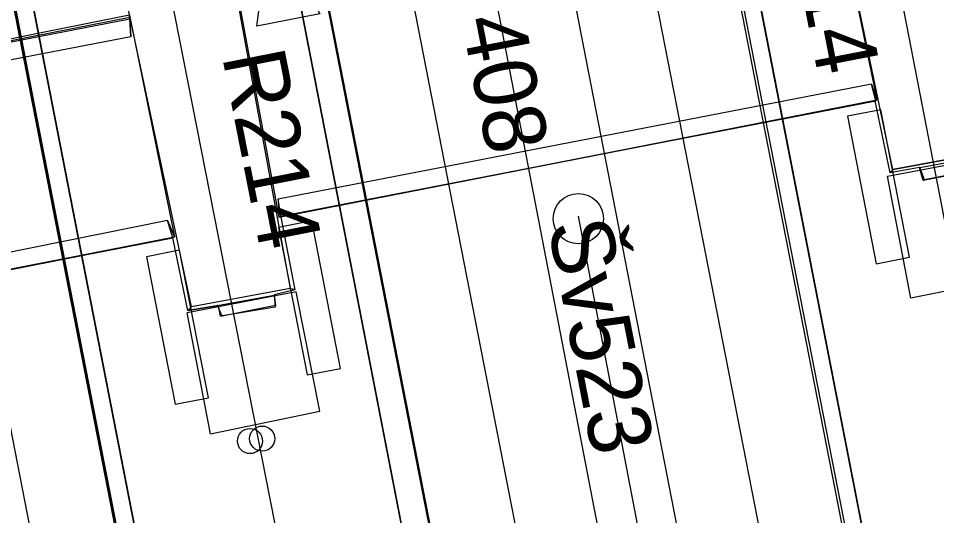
# Model space of a CAD drawing. Extents: x -545736 to -544888, y -1122892 to -1119128.
# Drawn here: x -545190.11 to -545171.81, y -1121906.88 to -1121896.96 of the extents above; entities that cross this region are included whole.
import ezdxf

# ---------------------------------------------------------------- set-up
doc = ezdxf.new("R2010")
doc.units = 0
for name, color, linetype in [('Podbarveni_Nastupiste', 7, 'Continuous'), ('Podbarveni_Zastreseni_Pozemni', 7, 'Continuous'), ('Vrstva 1 - Koleje', 7, 'Continuous'), ('Vrstva 14', 7, 'Continuous'), ('Vrstva 14_zastreseni a nastupiste', 7, 'Continuous'), ('Vrstva 16_plochy', 7, 'Continuous'), ('Vrstva 23', 7, 'Continuous'), ('Vrstva 23 - PHS - pozemni - schody - eskalatory', 7, 'Continuous'), ('Vrstva 29 - sdelzar', 7, 'Continuous'), ('Vrstva 33 - prvky sdelzar', 7, 'Continuous'), ('Vrstva 4 - Teren - stezky - prechody - plochy', 7, 'Continuous'), ('Vrstva 43', 7, 'Continuous'), ('Vrstva 44', 7, 'Continuous')]:
    doc.layers.add(name, color=color, linetype=linetype)

msp = doc.modelspace()

# ---------------------------------------------------------------- linework, layer by layer
at = {"layer": 'Podbarveni_Nastupiste'}
for points in [[(-545184.9, -1121849.369), (-545182.993, -1121859.16), (-545181.077, -1121868.965), (-545179.16, -1121878.788), (-545177.252, -1121888.563), (-545175.346, -1121898.348), (-545173.436, -1121908.137), (-545171.535, -1121917.9), (-545169.616, -1121927.73), (-545168.098, -1121935.561), (-545166.191, -1121945.37)], [(-545199.282, -1121850), (-545197.377, -1121859.789), (-545195.469, -1121869.564), (-545193.563, -1121879.353), (-545191.652, -1121889.152), (-545189.749, -1121898.922), (-545187.837, -1121908.737), (-545185.935, -1121918.49), (-545184.023, -1121928.309), (-545182.113, -1121938.105)], [(-545175.792, -1121938.961), (-545177.652, -1121929.172), (-545179.536, -1121919.35), (-545181.446, -1121909.521), (-545183.35, -1121899.758), (-545185.262, -1121889.963), (-545187.169, -1121880.175), (-545189.078, -1121870.39), (-545190.988, -1121860.587), (-545192.9, -1121850.796)]]:
    msp.add_lwpolyline(points, dxfattribs=at)
at = {"layer": 'Podbarveni_Zastreseni_Pozemni'}
for points in [[(-545172.502, -1121958.474), (-545182.02, -1121909.437), (-545191.561, -1121860.282), (-545201.087, -1121811.207), (-545210.593, -1121762.23), (-545220.155, -1121712.971)], [(-545201.855, -1121760.601), (-545192.303, -1121809.6), (-545182.738, -1121858.66), (-545173.147, -1121907.858), (-545163.62, -1121956.724)], [(-545215.86, -1121763.078), (-545206.277, -1121812.251), (-545196.709, -1121861.35), (-545187.145, -1121910.427), (-545177.587, -1121959.472)]]:
    msp.add_lwpolyline(points, dxfattribs=at)
at = {"layer": 'Vrstva 1 - Koleje'}
for points in [[(-545186.548, -1121849.715), (-545184.635, -1121859.52), (-545182.716, -1121869.363), (-545180.824, -1121879.071), (-545178.906, -1121888.91), (-545176.998, -1121898.706), (-545175.097, -1121908.431), (-545173.157, -1121918.369), (-545171.277, -1121928.056), (-545169.885, -1121935.194), (-545167.829, -1121945.733)], [(-545200.945, -1121850.344), (-545199.048, -1121860.1), (-545196.857, -1121871.331), (-545195.237, -1121879.646), (-545193.326, -1121889.448), (-545191.422, -1121899.234), (-545189.511, -1121909.036), (-545187.615, -1121918.779), (-545185.695, -1121928.619), (-545183.788, -1121938.392)], [(-545191.231, -1121850.558), (-545189.315, -1121860.384), (-545187.417, -1121870.1), (-545185.502, -1121879.94), (-545183.595, -1121889.728), (-545181.68, -1121899.554), (-545179.78, -1121909.281), (-545177.877, -1121919.081), (-545176.001, -1121928.808), (-545174.597, -1121936.187), (-545172.277, -1121948.502)]]:
    msp.add_lwpolyline(points, dxfattribs=at)
at = {"layer": 'Vrstva 14'}
msp.add_line((-545186.28, -1121905.246), (-545186.748, -1121902.835), dxfattribs=at)
msp.add_lwpolyline([(-545172.793, -1121900.113), (-545170.828, -1121899.738), (-545170.144, -1121902.102), (-545172.329, -1121902.546)], close=True, dxfattribs=at)
msp.add_lwpolyline([(-545186.28, -1121905.246), (-545184.105, -1121904.799), (-545184.572, -1121902.419), (-545186.748, -1121902.835)], dxfattribs=at)
at = {"layer": 'Vrstva 14_zastreseni a nastupiste'}
for points in [[(-545211.47, -1121711.284), (-545201.855, -1121760.601), (-545192.303, -1121809.6), (-545182.738, -1121858.66), (-545173.147, -1121907.858), (-545163.62, -1121956.724), (-545163.626, -1121956.727), (-545173.205, -1121907.598), (-545182.779, -1121858.496), (-545192.361, -1121809.351), (-545201.935, -1121760.249), (-545211.481, -1121711.288)], [(-545220.155, -1121712.97), (-545210.593, -1121762.23), (-545201.087, -1121811.207), (-545191.561, -1121860.282), (-545182.02, -1121909.437), (-545172.502, -1121958.474)], [(-545172.493, -1121958.475), (-545182.084, -1121909.06), (-545191.627, -1121859.89), (-545201.169, -1121810.727), (-545210.679, -1121761.73), (-545220.143, -1121712.969)], [(-545177.587, -1121959.475), (-545187.231, -1121909.997), (-545196.795, -1121860.929), (-545206.373, -1121811.793), (-545215.93, -1121762.758), (-545225.432, -1121714.011)], [(-545225.423, -1121714.009), (-545215.86, -1121763.078), (-545206.277, -1121812.251), (-545196.709, -1121861.35), (-545187.145, -1121910.427), (-545177.587, -1121959.472)], [(-545184.953, -1121849.384), (-545183.046, -1121859.175), (-545181.13, -1121868.98), (-545179.213, -1121878.803), (-545177.305, -1121888.578), (-545175.399, -1121898.363), (-545173.489, -1121908.152), (-545171.588, -1121917.915), (-545169.669, -1121927.745), (-545168.151, -1121935.576), (-545166.244, -1121945.385)], [(-545184.9, -1121849.369), (-545182.993, -1121859.16), (-545181.077, -1121868.965), (-545179.16, -1121878.788), (-545177.252, -1121888.563), (-545175.346, -1121898.348), (-545173.436, -1121908.137), (-545171.535, -1121917.9), (-545169.616, -1121927.73), (-545168.098, -1121935.561), (-545166.191, -1121945.37)], [(-545182.14, -1121938.106), (-545184.05, -1121928.31), (-545185.962, -1121918.491), (-545187.864, -1121908.738), (-545189.776, -1121898.923), (-545191.679, -1121889.153), (-545193.59, -1121879.354), (-545195.496, -1121869.565), (-545197.404, -1121859.79), (-545199.309, -1121850.001)], [(-545182.113, -1121938.105), (-545184.023, -1121928.309), (-545185.935, -1121918.49), (-545187.837, -1121908.737), (-545189.749, -1121898.922), (-545191.652, -1121889.152), (-545193.563, -1121879.353), (-545195.469, -1121869.564), (-545197.377, -1121859.789), (-545199.282, -1121850)], [(-545175.792, -1121938.961), (-545177.652, -1121929.172), (-545179.536, -1121919.35), (-545181.446, -1121909.521), (-545183.35, -1121899.758), (-545185.262, -1121889.963), (-545187.169, -1121880.175), (-545189.078, -1121870.39), (-545190.988, -1121860.587), (-545192.9, -1121850.796)], [(-545175.775, -1121938.951), (-545177.635, -1121929.162), (-545179.519, -1121919.34), (-545181.429, -1121909.511), (-545183.333, -1121899.748), (-545185.245, -1121889.953), (-545187.152, -1121880.165), (-545189.061, -1121870.38), (-545190.971, -1121860.577), (-545192.883, -1121850.786)]]:
    msp.add_lwpolyline(points, dxfattribs=at)
for centre in [(-545185.495, -1121905.393), (-545185.252, -1121905.344)]:
    msp.add_circle(centre, 0.25, dxfattribs=at)
at = {"layer": 'Vrstva 16_plochy'}
for points in [[(-545184.9, -1121849.369), (-545182.993, -1121859.16), (-545181.077, -1121868.965), (-545179.16, -1121878.788), (-545177.252, -1121888.563), (-545175.346, -1121898.348), (-545173.436, -1121908.137), (-545171.535, -1121917.9), (-545169.616, -1121927.73), (-545168.098, -1121935.561), (-545166.191, -1121945.37)], [(-545182.113, -1121938.105), (-545184.023, -1121928.309), (-545185.935, -1121918.49), (-545187.837, -1121908.737), (-545189.749, -1121898.922), (-545191.652, -1121889.152), (-545193.563, -1121879.353), (-545195.469, -1121869.564), (-545197.377, -1121859.789), (-545199.282, -1121850)], [(-545175.792, -1121938.961), (-545177.652, -1121929.172), (-545179.536, -1121919.35), (-545181.446, -1121909.521), (-545183.35, -1121899.758), (-545185.262, -1121889.963), (-545187.169, -1121880.175), (-545189.078, -1121870.39), (-545190.988, -1121860.587), (-545192.9, -1121850.796)]]:
    msp.add_lwpolyline(points, dxfattribs=at)
at = {"layer": 'Vrstva 23'}
for p, q in [((-545172.684, -1121899.981), (-545173.975, -1121893.794)), ((-545173.899, -1121894.192), (-545173.004, -1121898.591)), ((-545185.833, -1121896.115), (-545184.694, -1121902.35)), ((-545185.742, -1121896.499), (-545184.919, -1121900.926)), ((-545187.897, -1121896.903), (-545186.998, -1121901.321)), ((-545199.39, -1121899.198), (-545187.887, -1121896.974)), ((-545199.346, -1121899.187), (-545187.889, -1121896.943)), ((-545187.869, -1121897.334), (-545199.333, -1121899.544)), ((-545173.109, -1121898.276), (-545184.933, -1121900.568)), ((-545184.919, -1121900.926), (-545173.004, -1121898.591)), ((-545173.038, -1121898.611), (-545184.88, -1121900.929)), ((-545184.879, -1121900.907), (-545173.025, -1121898.608)), ((-545170.704, -1121899.612), (-545172.684, -1121899.981)), ((-545172.154, -1121899.941), (-545172.741, -1121900.045)), ((-545172.684, -1121899.981), (-545172.741, -1121900.045)), ((-545172.145, -1121899.937), (-545172.154, -1121899.941)), ((-545184.88, -1121900.929), (-545184.879, -1121900.907)), ((-545184.879, -1121900.907), (-545184.879, -1121900.907)), ((-545187.137, -1121900.995), (-545198.586, -1121903.306)), ((-545198.538, -1121903.578), (-545186.998, -1121901.321)), ((-545198.522, -1121903.573), (-545187.035, -1121901.339)), ((-545187.035, -1121901.342), (-545198.519, -1121903.614)), ((-545184.605, -1121902.376), (-545184.694, -1121902.35)), ((-545185.016, -1121902.48), (-545185.012, -1121902.482)), ((-545186.733, -1121902.787), (-545186.121, -1121902.688)), ((-545184.985, -1121902.687), (-545184.991, -1121902.726))]:
    msp.add_line(p, q, dxfattribs=at)
for points in [[(-545172.684, -1121899.981), (-545170.704, -1121899.612), (-545171.827, -1121893.378)], [(-545184.694, -1121902.35), (-545186.662, -1121902.717), (-545187.975, -1121896.511)], [(-545187.897, -1121896.903), (-545199.405, -1121899.205), (-545199.39, -1121899.198), (-545199.333, -1121899.544), (-545199.405, -1121899.205)], [(-545170.869, -1121898.218), (-545170.628, -1121899.629), (-545171.022, -1121899.753), (-545170.986, -1121899.985), (-545172.079, -1121900.201), (-545172.154, -1121899.941), (-545172.741, -1121900.045), (-545173.038, -1121898.611), (-545173.025, -1121898.608)], [(-545172.056, -1121900.187), (-545172.079, -1121900.201), (-545172.154, -1121899.941)], [(-545184.88, -1121900.929), (-545184.605, -1121902.376), (-545185.016, -1121902.48), (-545184.991, -1121902.726), (-545186.083, -1121902.906), (-545186.121, -1121902.688), (-545186.733, -1121902.787), (-545187.035, -1121901.342), (-545187.035, -1121901.339)], [(-545186.662, -1121902.717), (-545186.733, -1121902.787), (-545186.121, -1121902.688)], [(-545186.053, -1121902.905), (-545186.083, -1121902.906), (-545186.121, -1121902.688), (-545186.141, -1121902.691)]]:
    msp.add_lwpolyline(points, dxfattribs=at)
for points in [[(-545187.897, -1121896.903), (-545187.869, -1121897.334), (-545187.887, -1121896.974)], [(-545173.109, -1121898.276), (-545173.004, -1121898.591), (-545173.025, -1121898.608)], [(-545171.034, -1121899.731), (-545171.001, -1121899.977), (-545172.056, -1121900.187), (-545172.145, -1121899.937)], [(-545184.879, -1121900.907), (-545184.933, -1121900.568), (-545184.919, -1121900.926)], [(-545187.137, -1121900.995), (-545186.998, -1121901.321), (-545187.035, -1121901.339)], [(-545186.141, -1121902.691), (-545185.012, -1121902.482), (-545184.985, -1121902.687), (-545186.053, -1121902.905)]]:
    msp.add_lwpolyline(points, close=True, dxfattribs=at)
at = {"layer": 'Vrstva 23 - PHS - pozemni - schody - eskalatory'}
for points in [[(-545173.017, -1121901.857), (-545172.354, -1121901.728), (-545172.927, -1121898.787), (-545173.59, -1121898.917)], [(-545184.356, -1121904.074), (-545183.693, -1121903.945), (-545184.264, -1121901.004), (-545184.927, -1121901.133)], [(-545186.897, -1121901.59), (-545187.56, -1121901.719), (-545186.987, -1121904.66), (-545186.324, -1121904.53)]]:
    msp.add_lwpolyline(points, close=True, dxfattribs=at)
at = {"layer": 'Vrstva 29 - sdelzar'}
for points in [[(-545161.23, -1121954.22), (-545161.32, -1121954.32), (-545161.96, -1121950.99), (-545166.14, -1121929.44), (-545169.48, -1121912.2), (-545172.98, -1121894.15), (-545175.25, -1121882.41), (-545176.61, -1121875.48), (-545179.9, -1121858.78), (-545183.24, -1121841.76), (-545186.55, -1121824.95), (-545189.52, -1121809.83), (-545189.53, -1121809.79), (-545193.1, -1121791.33), (-545195.35, -1121779.72), (-545196.68, -1121772.84), (-545200.02, -1121755.61), (-545203.25, -1121738.95), (-545206.49, -1121722.18), (-545208.31, -1121712.8), (-545208.32, -1121712.72)], [(-545175.14, -1121957.03), (-545175.16, -1121957.08), (-545175.8, -1121953.82), (-545180.1, -1121931.95), (-545183.87, -1121912.75), (-545187.07, -1121896.48), (-545189.31, -1121885.11), (-545190.22, -1121880.47), (-545193.48, -1121863.77), (-545196.83, -1121846.68), (-545200.14, -1121829.74), (-545203.5, -1121812.59), (-545203.57, -1121812.21), (-545207.18, -1121793.54), (-545209.33, -1121782.4), (-545210.67, -1121775.43), (-545213.88, -1121758.72), (-545214.01, -1121758.07), (-545217.14, -1121741.79), (-545220.4, -1121724.8), (-545222.23, -1121715.29), (-545222.21, -1121715.31)]]:
    msp.add_lwpolyline(points, dxfattribs=at)
at = {"layer": 'Vrstva 33 - prvky sdelzar'}
msp.add_lwpolyline([(-545184.6, -1121895.991), (-545184.101, -1121896.872), (-545185.357, -1121897.119), (-545185.228, -1121896.115)], dxfattribs=at)
at = {"layer": 'Vrstva 4 - Teren - stezky - prechody - plochy'}
for points in [[(-545157.45, -1122022.175), (-545154.783, -1122021.634), (-545154.868, -1122020.873), (-545158.409, -1122002.766), (-545161.985, -1121984.181), (-545167.947, -1121953.502), (-545173.012, -1121927.482), (-545183.259, -1121874.859), (-545192.216, -1121829.241), (-545202.384, -1121776.657), (-545211.092, -1121732.141), (-545220.696, -1121682.724), (-545230.205, -1121633.983), (-545237.607, -1121595.717), (-545239.248, -1121596.014)], [(-545157.45, -1122022.175), (-545157.217, -1122021.677), (-545160.795, -1122002.888), (-545164.002, -1121984.847), (-545169.404, -1121955.723), (-545174.573, -1121927.833), (-545184.757, -1121874.943), (-545193.65, -1121829.68), (-545203.839, -1121777.07), (-545212.63, -1121732.332), (-545221.738, -1121685.421), (-545231.797, -1121634.381), (-545239.248, -1121596.014)], [(-545184.953, -1121849.384), (-545183.046, -1121859.175), (-545181.13, -1121868.98), (-545179.213, -1121878.803), (-545177.305, -1121888.578), (-545175.399, -1121898.363), (-545173.489, -1121908.152), (-545171.588, -1121917.915), (-545169.669, -1121927.745), (-545168.151, -1121935.576), (-545166.244, -1121945.385)], [(-545199.309, -1121850.001), (-545197.404, -1121859.79), (-545195.496, -1121869.565), (-545193.59, -1121879.354), (-545191.679, -1121889.153), (-545189.776, -1121898.923), (-545187.864, -1121908.738), (-545185.962, -1121918.491), (-545184.05, -1121928.31), (-545182.14, -1121938.106)], [(-545175.775, -1121938.951), (-545177.635, -1121929.162), (-545179.519, -1121919.34), (-545181.429, -1121909.511), (-545183.333, -1121899.748), (-545185.245, -1121889.953), (-545187.152, -1121880.165), (-545189.061, -1121870.38), (-545190.971, -1121860.577), (-545192.883, -1121850.786)]]:
    msp.add_lwpolyline(points, dxfattribs=at)
at = {"layer": 'Vrstva 43'}
msp.add_circle((-545178.952, -1121900.959), 0.5, dxfattribs=at)
at = {"layer": 'Vrstva 44'}
msp.add_lwpolyline([(-545178.957, -1121900.909), (-545173.742, -1121928.147), (-545173.664, -1121928.43)], dxfattribs=at)

# ---------------------------------------------------------------- texts
at = {"layer": 'Vrstva 33 - prvky sdelzar'}
for s, rotation, p in [('R314', 280.9632, (-545174.929, -1121894.222)), ('R214', 281.123, (-545186.054, -1121897.718))]:
    msp.add_text(s, height=1.25, rotation=rotation, dxfattribs=at).set_placement(p)
at = {"layer": 'Vrstva 43'}
for s, p in [('Šv408', (-545181.659, -1121895.083)), ('Šv523', (-545179.565, -1121901.079))]:
    msp.add_text(s, height=1.25, rotation=281.0323, dxfattribs=at).set_placement(p)

doc.saveas('drawing.dxf')
